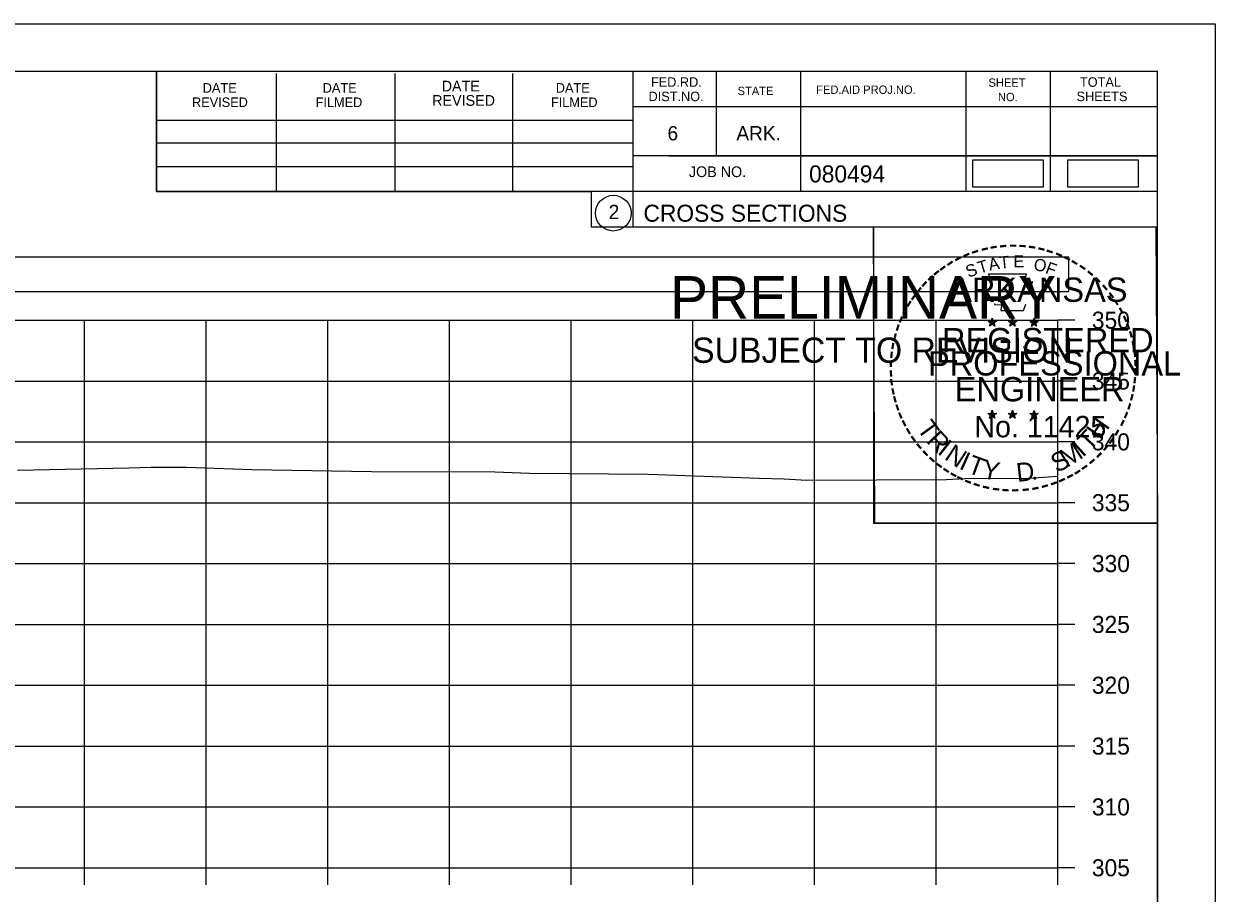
# Model space of a CAD drawing. Extents: x 1376273 to 1384221, y 378927 to 384592.
# Drawn here: x 1381423.4 to 1381521.3, y 382600.4 to 382671.9 of the extents above; entities that cross this region are included whole.
import ezdxf

# ---------------------------------------------------------------- set-up
doc = ezdxf.new("R2010")
doc.units = 0
for name, color, linetype in [('R_Axis', 7, 'Continuous'), ('R_Axis Annot', 7, 'Continuous'), ('R_Border', 7, 'Continuous'), ('R_Border PE', 7, 'Continuous'), ('R_Border Prem', 7, 'Continuous'), ('R_Drive', 7, 'Continuous'), ('R_Exist Surface', 7, 'Continuous'), ('R_Grid', 7, 'Continuous'), ('R_No Plot', 7, 'Continuous')]:
    doc.layers.add(name, color=color, linetype=linetype)

msp = doc.modelspace()

# ---------------------------------------------------------------- linework, layer by layer
at = {"layer": 'R_Axis'}
for p, q in [((1381508.347, 382602.536), (1381508.347, 382647.536)), ((1381509.747, 382647.536), (1381508.347, 382647.536)), ((1381509.747, 382642.536), (1381508.347, 382642.536)), ((1381509.747, 382637.536), (1381508.347, 382637.536)), ((1381509.747, 382632.536), (1381508.347, 382632.536)), ((1381509.747, 382627.536), (1381508.347, 382627.536)), ((1381509.747, 382622.536), (1381508.347, 382622.536)), ((1381509.747, 382617.536), (1381508.347, 382617.536)), ((1381509.747, 382612.536), (1381508.347, 382612.536)), ((1381509.747, 382607.536), (1381508.347, 382607.536)), ((1381208.347, 382602.536), (1381508.347, 382602.536)), ((1381428.347, 382601.136), (1381428.347, 382602.536)), ((1381438.347, 382601.136), (1381438.347, 382602.536)), ((1381448.347, 382601.136), (1381448.347, 382602.536)), ((1381458.347, 382601.136), (1381458.347, 382602.536)), ((1381468.347, 382601.136), (1381468.347, 382602.536)), ((1381478.347, 382601.136), (1381478.347, 382602.536)), ((1381488.347, 382601.136), (1381488.347, 382602.536)), ((1381498.347, 382601.136), (1381498.347, 382602.536)), ((1381508.347, 382601.136), (1381508.347, 382602.536)), ((1381509.747, 382602.536), (1381508.347, 382602.536))]:
    msp.add_line(p, q, dxfattribs=at)
at = {"layer": 'R_Axis Annot'}
msp.add_lwpolyline([(1381207.46, 382649.89), (1381509.262, 382649.89), (1381509.262, 382652.707), (1381207.46, 382652.707)], close=True, dxfattribs=at)
at = {"layer": 'R_Border'}
for p, q in [((1381200.347, 382667.996), (1381516.527, 382667.996)), ((1381434.267, 382658.116), (1381434.267, 382667.996)), ((1381444.127, 382658.116), (1381444.127, 382667.796)), ((1381453.887, 382658.116), (1381453.887, 382667.796)), ((1381463.567, 382658.116), (1381463.567, 382667.796)), ((1381473.427, 382667.996), (1381473.427, 382655.196)), ((1381480.267, 382667.996), (1381480.267, 382661.056)), ((1381487.207, 382667.996), (1381487.207, 382658.116)), ((1381500.787, 382667.996), (1381500.787, 382658.116)), ((1381507.727, 382667.996), (1381507.727, 382658.116)), ((1381516.527, 382462.536), (1381516.527, 382667.996)), ((1381516.527, 382665.056), (1381473.427, 382665.056)), ((1381516.527, 382665.076), (1381516.527, 382665.076)), ((1381434.267, 382663.976), (1381473.427, 382663.976)), ((1381434.267, 382662.116), (1381473.427, 382662.116)), ((1381516.527, 382661.056), (1381473.427, 382661.056)), ((1381476.387, 382661.056), (1381516.527, 382661.056)), ((1381434.267, 382658.116), (1381434.267, 382660.176)), ((1381434.267, 382660.176), (1381473.427, 382660.176)), ((1381516.527, 382658.116), (1381434.267, 382658.116)), ((1381473.427, 382655.196), (1381516.527, 382655.196))]:
    msp.add_line(p, q, dxfattribs=at)
msp.add_circle((1381471.814, 382656.332), 1.467, dxfattribs=at)
at = {"layer": 'R_Border PE'}
for p, q in [((1381502.612, 382647.452), (1381502.961, 382647.341)), ((1381502.612, 382647.452), (1381502.865, 382647.407)), ((1381502.612, 382647.452), (1381502.849, 382647.33)), ((1381502.745, 382647.044), (1381502.961, 382647.341)), ((1381502.745, 382647.044), (1381502.871, 382647.288)), ((1381502.745, 382647.044), (1381502.959, 382647.261)), ((1381502.961, 382647.706), (1381502.92, 382647.454)), ((1381503.174, 382647.044), (1381502.959, 382647.258)), ((1381502.961, 382647.341), (1381502.961, 382647.706)), ((1381502.961, 382647.706), (1381503.01, 382647.456)), ((1381503.308, 382647.452), (1381502.961, 382647.341)), ((1381503.174, 382647.044), (1381502.961, 382647.341)), ((1381503.308, 382647.452), (1381503.022, 382647.403)), ((1381503.174, 382647.044), (1381503.037, 382647.335)), ((1381503.308, 382647.452), (1381503.104, 382647.35)), ((1381504.282, 382647.452), (1381504.631, 382647.341)), ((1381504.282, 382647.452), (1381504.535, 382647.407)), ((1381504.282, 382647.452), (1381504.519, 382647.33)), ((1381504.415, 382647.044), (1381504.631, 382647.341)), ((1381504.415, 382647.044), (1381504.541, 382647.288)), ((1381504.415, 382647.044), (1381504.629, 382647.261)), ((1381504.631, 382647.706), (1381504.59, 382647.454)), ((1381504.844, 382647.044), (1381504.629, 382647.258)), ((1381504.631, 382647.341), (1381504.631, 382647.706)), ((1381504.631, 382647.706), (1381504.68, 382647.456)), ((1381504.978, 382647.452), (1381504.631, 382647.341)), ((1381504.844, 382647.044), (1381504.631, 382647.341)), ((1381504.978, 382647.452), (1381504.692, 382647.403)), ((1381504.844, 382647.044), (1381504.707, 382647.335)), ((1381504.978, 382647.452), (1381504.774, 382647.35)), ((1381506.046, 382647.44), (1381506.395, 382647.329)), ((1381506.046, 382647.44), (1381506.299, 382647.395)), ((1381506.046, 382647.44), (1381506.283, 382647.318)), ((1381506.179, 382647.032), (1381506.395, 382647.329)), ((1381506.179, 382647.032), (1381506.305, 382647.276)), ((1381506.179, 382647.032), (1381506.393, 382647.249)), ((1381506.395, 382647.694), (1381506.354, 382647.442)), ((1381506.608, 382647.032), (1381506.393, 382647.246)), ((1381506.395, 382647.329), (1381506.395, 382647.694)), ((1381506.395, 382647.694), (1381506.444, 382647.444)), ((1381506.742, 382647.44), (1381506.395, 382647.329)), ((1381506.608, 382647.032), (1381506.395, 382647.329)), ((1381506.742, 382647.44), (1381506.456, 382647.391)), ((1381506.608, 382647.032), (1381506.471, 382647.323)), ((1381506.742, 382647.44), (1381506.538, 382647.338)), ((1381502.608, 382639.879), (1381502.957, 382639.768)), ((1381502.608, 382639.879), (1381502.861, 382639.834)), ((1381502.608, 382639.879), (1381502.845, 382639.757)), ((1381502.741, 382639.471), (1381502.957, 382639.768)), ((1381502.741, 382639.471), (1381502.867, 382639.715)), ((1381502.741, 382639.471), (1381502.955, 382639.688)), ((1381502.957, 382640.133), (1381502.916, 382639.881)), ((1381503.17, 382639.471), (1381502.955, 382639.685)), ((1381502.957, 382639.768), (1381502.957, 382640.133)), ((1381502.957, 382640.133), (1381503.006, 382639.883)), ((1381503.304, 382639.879), (1381502.957, 382639.768)), ((1381503.17, 382639.471), (1381502.957, 382639.768)), ((1381503.304, 382639.879), (1381503.018, 382639.83)), ((1381503.17, 382639.471), (1381503.033, 382639.762)), ((1381503.304, 382639.879), (1381503.1, 382639.777)), ((1381504.277, 382639.879), (1381504.626, 382639.768)), ((1381504.277, 382639.879), (1381504.53, 382639.834)), ((1381504.277, 382639.879), (1381504.514, 382639.757)), ((1381504.41, 382639.471), (1381504.626, 382639.768)), ((1381504.41, 382639.471), (1381504.536, 382639.715)), ((1381504.41, 382639.471), (1381504.624, 382639.688)), ((1381504.626, 382640.133), (1381504.585, 382639.881)), ((1381504.839, 382639.471), (1381504.624, 382639.685)), ((1381504.626, 382639.768), (1381504.626, 382640.133)), ((1381504.626, 382640.133), (1381504.675, 382639.883)), ((1381504.973, 382639.879), (1381504.626, 382639.768)), ((1381504.839, 382639.471), (1381504.626, 382639.768)), ((1381504.973, 382639.879), (1381504.687, 382639.83)), ((1381504.839, 382639.471), (1381504.702, 382639.762)), ((1381504.973, 382639.879), (1381504.769, 382639.777)), ((1381506.044, 382639.869), (1381506.393, 382639.758)), ((1381506.044, 382639.869), (1381506.297, 382639.824)), ((1381506.044, 382639.869), (1381506.281, 382639.747)), ((1381506.177, 382639.461), (1381506.393, 382639.758)), ((1381506.177, 382639.461), (1381506.303, 382639.705)), ((1381506.177, 382639.461), (1381506.391, 382639.678)), ((1381506.393, 382640.123), (1381506.352, 382639.871)), ((1381506.606, 382639.461), (1381506.391, 382639.675)), ((1381506.393, 382639.758), (1381506.393, 382640.123)), ((1381506.393, 382640.123), (1381506.442, 382639.873)), ((1381506.74, 382639.869), (1381506.393, 382639.758)), ((1381506.606, 382639.461), (1381506.393, 382639.758)), ((1381506.74, 382639.869), (1381506.454, 382639.82)), ((1381506.606, 382639.461), (1381506.469, 382639.752)), ((1381506.74, 382639.869), (1381506.536, 382639.767))]:
    msp.add_line(p, q, dxfattribs=at)
for points in [[(1381502.653, 382651.33), (1381502.922, 382650.503)], [(1381506.164, 382650.408), (1381506.306, 382650.692), (1381505.621, 382650.668), (1381505.769, 382651.33), (1381502.653, 382651.33)], [(1381503.145, 382648.907), (1381503.145, 382648.82), (1381503.708, 382648.801), (1381503.654, 382648.328), (1381505.524, 382648.328), (1381505.725, 382648.864)], [(1381502.961, 382647.706), (1381503.174, 382647.044), (1381502.612, 382647.452), (1381503.308, 382647.452), (1381502.745, 382647.044), (1381502.961, 382647.706)], [(1381504.631, 382647.706), (1381504.844, 382647.044), (1381504.282, 382647.452), (1381504.978, 382647.452), (1381504.415, 382647.044), (1381504.631, 382647.706)], [(1381506.395, 382647.694), (1381506.608, 382647.032), (1381506.046, 382647.44), (1381506.742, 382647.44), (1381506.179, 382647.032), (1381506.395, 382647.694)], [(1381502.957, 382640.133), (1381503.17, 382639.471), (1381502.608, 382639.879), (1381503.304, 382639.879), (1381502.741, 382639.471), (1381502.957, 382640.133)], [(1381504.626, 382640.133), (1381504.839, 382639.471), (1381504.277, 382639.879), (1381504.973, 382639.879), (1381504.41, 382639.471), (1381504.626, 382640.133)], [(1381506.393, 382640.123), (1381506.606, 382639.461), (1381506.044, 382639.869), (1381506.74, 382639.869), (1381506.177, 382639.461), (1381506.393, 382640.123)]]:
    msp.add_lwpolyline(points, dxfattribs=at)
for centre, radius in [((1381502.96, 382647.34), 0.172), ((1381502.96, 382647.34), 0.145), ((1381502.96, 382647.34), 0.116), ((1381502.96, 382647.34), 0.0991), ((1381502.96, 382647.34), 0.0747), ((1381502.96, 382647.34), 0.0495), ((1381502.96, 382647.34), 0.0296), ((1381504.63, 382647.34), 0.172), ((1381504.63, 382647.34), 0.145), ((1381504.63, 382647.34), 0.116), ((1381504.63, 382647.34), 0.0991), ((1381504.63, 382647.34), 0.0747), ((1381504.63, 382647.34), 0.0495), ((1381504.63, 382647.34), 0.0296), ((1381506.394, 382647.328), 0.172), ((1381506.394, 382647.328), 0.145), ((1381506.394, 382647.328), 0.116), ((1381506.394, 382647.328), 0.0991), ((1381506.394, 382647.328), 0.0747), ((1381506.394, 382647.328), 0.0495), ((1381506.394, 382647.328), 0.0296), ((1381502.956, 382639.767), 0.172), ((1381502.956, 382639.767), 0.145), ((1381502.956, 382639.767), 0.116), ((1381502.956, 382639.767), 0.0991), ((1381502.956, 382639.767), 0.0747), ((1381502.956, 382639.767), 0.0495), ((1381502.956, 382639.767), 0.0296), ((1381504.625, 382639.767), 0.172), ((1381504.625, 382639.767), 0.145), ((1381504.625, 382639.767), 0.116), ((1381504.625, 382639.767), 0.0991), ((1381504.625, 382639.767), 0.0747), ((1381504.625, 382639.767), 0.0495), ((1381504.625, 382639.767), 0.0296), ((1381506.392, 382639.757), 0.172), ((1381506.392, 382639.757), 0.145), ((1381506.392, 382639.757), 0.116), ((1381506.392, 382639.757), 0.0991), ((1381506.392, 382639.757), 0.0747), ((1381506.392, 382639.757), 0.0495), ((1381506.392, 382639.757), 0.0296)]:
    msp.add_circle(centre, radius, dxfattribs=at)
at = {"layer": 'R_Drive'}
for points in [[(1381501.344, 382658.494), (1381507.177, 382658.494), (1381507.177, 382660.68), (1381501.344, 382660.68)], [(1381509.135, 382658.496), (1381514.968, 382658.496), (1381514.968, 382660.683), (1381509.135, 382660.683)]]:
    msp.add_lwpolyline(points, close=True, dxfattribs=at)
at = {"layer": 'R_Exist Surface'}
msp.add_lwpolyline([(1381422.841, 382635.199), (1381431.988, 382635.392), (1381433.803, 382635.47), (1381436.71, 382635.447), (1381442.11, 382635.261), (1381451.947, 382635.107), (1381462.064, 382635.067), (1381464.934, 382634.971), (1381474.682, 382634.883), (1381483.795, 382634.54), (1381485.857, 382634.499), (1381487.73, 382634.392), (1381499.186, 382634.454), (1381501.229, 382634.544), (1381505.543, 382634.521), (1381508.347, 382634.722)], dxfattribs=at)
at = {"layer": 'R_Grid'}
for p, q in [((1381208.347, 382647.536), (1381508.347, 382647.536)), ((1381428.347, 382602.536), (1381428.347, 382647.536)), ((1381438.347, 382602.536), (1381438.347, 382647.536)), ((1381448.347, 382602.536), (1381448.347, 382647.536)), ((1381458.347, 382602.536), (1381458.347, 382647.536)), ((1381468.347, 382602.536), (1381468.347, 382647.536)), ((1381478.347, 382602.536), (1381478.347, 382647.536)), ((1381488.347, 382602.536), (1381488.347, 382647.536)), ((1381498.347, 382602.536), (1381498.347, 382647.536)), ((1381508.347, 382602.536), (1381508.347, 382647.536)), ((1381208.347, 382642.536), (1381508.347, 382642.536)), ((1381208.347, 382637.536), (1381508.347, 382637.536)), ((1381208.347, 382632.536), (1381508.347, 382632.536)), ((1381208.347, 382627.536), (1381508.347, 382627.536)), ((1381208.347, 382622.536), (1381508.347, 382622.536)), ((1381208.347, 382617.536), (1381508.347, 382617.536)), ((1381208.347, 382612.536), (1381508.347, 382612.536)), ((1381208.347, 382607.536), (1381508.347, 382607.536)), ((1381208.347, 382602.536), (1381508.347, 382602.536))]:
    msp.add_line(p, q, dxfattribs=at)
at = {"layer": 'R_No Plot'}
for p, q in [((1381187.946, 382671.891), (1381521.28, 382671.891)), ((1381492.561, 382632.741), (1381492.561, 382632.741))]:
    msp.add_line(p, q, dxfattribs=at)
for points in [[(1381187.94, 382671.891), (1381521.28, 382671.891), (1381521.28, 382458.553), (1381187.94, 382458.553)], [(1381434.267, 382667.996), (1381434.267, 382658.116), (1381469.999, 382658.116), (1381469.999, 382655.196), (1381493.199, 382655.196), (1381493.199, 382630.864), (1381516.527, 382630.864), (1381516.527, 382462.536), (1381200.347, 382462.536), (1381200.347, 382667.996)], [(1381493.199, 382655.196), (1381516.406, 382655.196), (1381516.527, 382630.864), (1381493.319, 382630.864)]]:
    msp.add_lwpolyline(points, close=True, dxfattribs=at)

# ---------------------------------------------------------------- texts
at = {"layer": 'R_Axis Annot'}
for s, p in [('350', (1381511.147, 382646.836)), ('345', (1381511.147, 382641.836)), ('340', (1381511.147, 382636.836)), ('335', (1381511.147, 382631.836)), ('330', (1381511.147, 382626.836)), ('325', (1381511.147, 382621.836)), ('320', (1381511.147, 382616.836)), ('315', (1381511.147, 382611.836)), ('310', (1381511.147, 382606.836)), ('305', (1381511.147, 382601.836))]:
    msp.add_text(s, height=1.4, dxfattribs=at).set_placement(p)
at = {"layer": 'R_Border'}
for s, height, p in [('DATE', 0.7819, (1381438.067, 382666.236)), ('DATE', 0.7819, (1381447.927, 382666.236)), ('DATE', 0.8792, (1381457.707, 382666.336)), ('DATE', 0.7819, (1381467.087, 382666.236)), ('FED.RD.', 0.7819, (1381474.907, 382666.716)), ('FED.AID PROJ.NO.', 0.684, (1381488.487, 382666.136)), ('SHEET', 0.684, (1381502.647, 382666.716)), ('TOTAL', 0.7819, (1381510.167, 382666.716)), ('REVISED', 0.7819, (1381437.187, 382665.056)), ('FILMED', 0.7819, (1381447.347, 382665.056)), ('REVISED', 0.8792, (1381456.927, 382665.156)), ('FILMED', 0.7819, (1381466.687, 382665.056)), ('DIST.NO.', 0.7819, (1381474.707, 382665.536)), ('STATE', 0.684, (1381482.027, 382666.036)), ('NO.', 0.684, (1381503.427, 382665.536)), ('SHEETS', 0.7819, (1381509.887, 382665.536)), ('6', 1.172, (1381476.267, 382662.316)), ('ARK.', 1.1723, (1381481.927, 382662.316)), ('JOB NO.', 0.8792, (1381478.027, 382659.296)), ('080494', 1.4, (1381487.903, 382658.856)), ('2', 1.172, (1381471.431, 382655.846)), ('CROSS SECTIONS', 1.4, (1381474.291, 382655.626))]:
    msp.add_text(s, height=height, rotation=360, dxfattribs=at).set_placement(p)
at = {"layer": 'R_Border PE'}
for s, height, rotation, p in [('-', 1.6, 24.30721, (1381500.767, 382652.188)), ('-', 1.6, 19.17608, (1381501.401, 382652.457)), ('-', 1.6, 13.63015, (1381502.151, 382652.698)), ('-', 1.6, 10.21935, (1381502.829, 382652.86)), ('-', 1.6, 5.89682, (1381503.558, 382652.97)), ('-', 1.6, 0.18623, (1381504.33, 382653.042)), ('-', 1.6, 357.74304, (1381505.053, 382653.029)), ('-', 1.6, 352.16172, (1381505.797, 382652.973)), ('-', 1.6, 347.20489, (1381506.516, 382652.859)), ('-', 1.6, 342.3362, (1381507.151, 382652.704)), ('-', 1.6, 337.85509, (1381507.886, 382652.481)), ('-', 1.6, 34.06357, (1381499.537, 382651.501)), ('-', 1.6, 28.79182, (1381500.134, 382651.871)), ('S', 1, 21.59401, (1381501.008, 382651.008)), ('T', 1, 16.4036, (1381501.922, 382651.339)), ('A', 1, 11.21318, (1381502.748, 382651.59)), ('T', 1, 6.02276, (1381503.597, 382651.756)), ('E', 1, 0.83234, (1381504.702, 382651.866)), ('O', 1, 350.4515, (1381506.306, 382651.656)), ('F', 1, 340.07066, (1381507.26, 382651.428)), ('-', 1.6, 334.12109, (1381508.517, 382652.21)), ('-', 1.6, 329.64089, (1381509.096, 382651.927)), ('-', 1.6, 42.96224, (1381498.05, 382650.311)), ('-', 1.6, 38.95066, (1381498.483, 382650.728)), ('-', 1.6, 36.23174, (1381498.959, 382651.106)), ('-', 1.6, 325.86266, (1381509.739, 382651.566)), ('-', 1.6, 320.52971, (1381510.349, 382651.14)), ('-', 1.6, 50.61417, (1381497.199, 382649.347)), ('-', 1.6, 48.42305, (1381497.602, 382649.833)), ('ARKANSAS', 2, 360, (1381499.506, 382649.042)), ('-', 1.6, 315.57859, (1381510.948, 382650.652)), ('-', 1.6, 309.87973, (1381511.517, 382650.102)), ('-', 1.6, 54.23247, (1381496.786, 382648.78)), ('-', 1.6, 306.65218, (1381512.042, 382649.5)), ('-', 1.4, 303.67529, (1381512.528, 382648.932)), ('-', 1.6, 62.87135, (1381496.148, 382647.639)), ('-', 1.6, 58.07063, (1381496.461, 382648.253)), ('-', 1.6, 299.66835, (1381512.847, 382648.325)), ('-', 1.6, 67.77427, (1381495.889, 382647.028)), ('DWB', 0.01, 360, (1381502.948, 382647.335)), ('DWB', 0.01, 360, (1381504.618, 382647.335)), ('DWB', 0.01, 360, (1381506.382, 382647.324)), ('-', 1.6, 294.66279, (1381513.171, 382647.713)), ('-', 1.6, 290.57283, (1381513.428, 382647.136)), ('-', 1.6, 75.46096, (1381495.473, 382645.684)), ('-', 1.6, 72.39447, (1381495.67, 382646.398)), ('REGISTERED', 2, 360, (1381498.828, 382644.893)), ('-', 1.6, 285.12326, (1381513.662, 382646.556)), ('-', 1.6, 81.20126, (1381495.341, 382644.971)), ('-', 1.6, 280.54934, (1381513.862, 382645.814)), ('-', 1.6, 85.18634, (1381495.265, 382644.28)), ('PROFESSIONAL', 2, 360, (1381497.68, 382642.989)), ('-', 1.6, 276.59616, (1381514.024, 382645.046)), ('-', 1.6, 274.33011, (1381514.084, 382644.324)), ('-', 1.6, 94.19588, (1381495.275, 382642.854)), ('-', 1.6, 89.06224, (1381495.24, 382643.579)), ('-', 1.6, 269.94067, (1381514.118, 382643.692)), ('-', 1.6, 98.94793, (1381495.347, 382642.187)), ('ENGINEER', 2, 360, (1381499.867, 382640.864)), ('-', 1.6, 263.5172, (1381514.099, 382643.026)), ('-', 1.6, 101.71495, (1381495.482, 382641.454)), ('-', 1.6, 255.7626, (1381513.918, 382641.694)), ('-', 1.6, 260.99529, (1381514.028, 382642.372)), ('-', 1.6, 105.45785, (1381495.644, 382640.859)), ('-', 1.6, 109.08742, (1381495.859, 382640.228)), ('-', 1.6, 252.86809, (1381513.737, 382640.974)), ('-', 1.6, 114.06432, (1381496.113, 382639.632)), ('T', 1.54, 306.04056, (1381496.717, 382638.606)), ('No. 11425', 1.757, 360, (1381501.494, 382637.913)), ('DWB', 0.01, 360, (1381502.944, 382639.762)), ('DWB', 0.01, 360, (1381504.613, 382639.763)), ('DWB', 0.01, 360, (1381506.38, 382639.753)), ('H', 1.54, 54.60883, (1381511.837, 382637.641)), ('-', 1.6, 247.88866, (1381513.514, 382640.301)), ('-', 1.6, 115.72885, (1381496.418, 382639.014)), ('-', 1.6, 120.44712, (1381496.775, 382638.428)), ('R', 1.54, 314.00497, (1381497.479, 382637.558)), ('T', 1.54, 46.64442, (1381510.947, 382636.698)), ('-', 1.6, 239.07125, (1381512.858, 382638.92)), ('-', 1.6, 244.61971, (1381513.252, 382639.672)), ('-', 1.6, 125.89344, (1381497.178, 382637.867)), ('-', 1.6, 130.71812, (1381497.64, 382637.315)), ('I', 1.54, 321.96938, (1381498.38, 382636.626)), ('M', 1.54, 32.65632, (1381509.101, 382635.373)), ('I', 1.54, 42.11359, (1381510.386, 382636.22)), ('-', 1.6, 233.84524, (1381512.456, 382638.267)), ('-', 1.6, 134.22381, (1381498.157, 382636.77)), ('N', 1.54, 326.50021, (1381498.947, 382636.154)), ('I', 1.54, 335.36034, (1381500.155, 382635.368)), ('T', 1.54, 339.89117, (1381500.816, 382635.041)), ('S', 1.54, 26.9312, (1381508.263, 382634.967)), ('-', 1.6, 225.76533, (1381511.547, 382637.137)), ('-', 1.6, 231.25377, (1381512.026, 382637.701)), ('-', 1.6, 138.93382, (1381498.682, 382636.306)), ('-', 1.6, 144.64634, (1381499.238, 382635.9)), ('Y', 1.54, 347.85558, (1381502.033, 382634.595)), ('D', 1.54, 6.39691, (1381505.018, 382634.237)), ('-', 1.6, 215.73633, (1381510.476, 382636.156)), ('-', 1.6, 221.08509, (1381511.025, 382636.628)), ('-', 1.6, 148.08978, (1381499.799, 382635.529)), ('-', 1.6, 151.57039, (1381500.378, 382635.204)), ('-', 1.6, 154.60019, (1381500.9, 382634.957)), ('.', 1.54, 13.76417, (1381506.21, 382634.364)), ('-', 1.6, 204.25161, (1381508.76, 382635.104)), ('-', 1.6, 207.35684, (1381509.384, 382635.423)), ('-', 1.6, 212.24909, (1381509.942, 382635.769)), ('-', 1.6, 158.56121, (1381501.524, 382634.703)), ('-', 1.6, 162.79826, (1381502.211, 382634.49)), ('-', 1.6, 167.55551, (1381502.926, 382634.326)), ('-', 1.6, 173.11546, (1381503.698, 382634.216)), ('-', 1.6, 176.51827, (1381504.446, 382634.163)), ('-', 1.6, 181.59176, (1381505.19, 382634.182)), ('-', 1.6, 185.81666, (1381505.999, 382634.258)), ('-', 1.6, 191.28576, (1381506.735, 382634.39)), ('-', 1.6, 195.47429, (1381507.464, 382634.589)), ('-', 1.6, 200.71842, (1381508.141, 382634.831))]:
    msp.add_text(s, height=height, rotation=rotation, dxfattribs=at).set_placement(p)
at = {"layer": 'R_Border Prem'}
for s, height, p in [('PRELIMINARY', 3.5, (1381476.478, 382647.66)), ('DWB', 0.01, (1381477.225, 382649.509)), ('SUBJECT TO REVISION', 2.07511, (1381478.287, 382644.031))]:
    msp.add_text(s, height=height, rotation=360, dxfattribs=at).set_placement(p)

doc.saveas('drawing.dxf')
